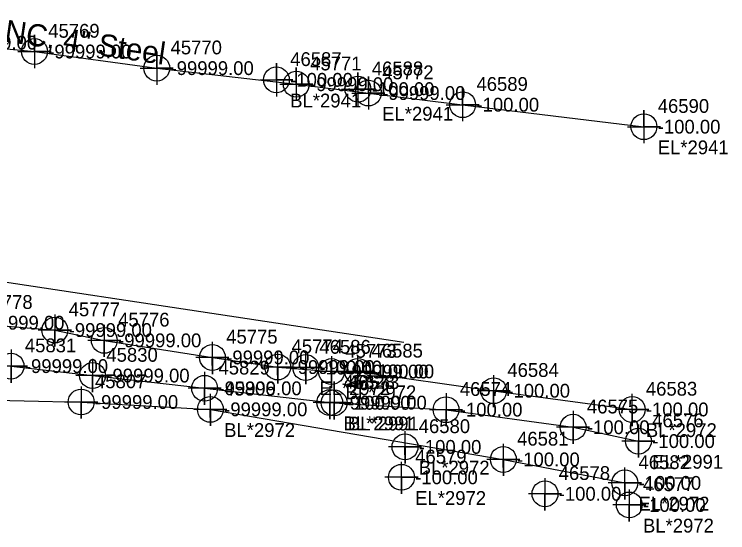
# Model space of a CAD drawing. Extents: x 2083698 to 2094313, y 743246 to 752873.
# Drawn here: x 2091874 to 2092003.1, y 751792.2 to 751886.1 of the extents above; entities that cross this region are included whole.
import ezdxf

# ---------------------------------------------------------------- set-up
doc = ezdxf.new("R2010")
doc.units = 0
for name, color, linetype in [('COGO Default Chain', 7, 'Continuous'), ('COGO Default Curve', 7, 'Continuous'), ('COGO Default Point Number', 7, 'Continuous'), ('Exist Property Line', 7, 'Continuous'), ('Exist Right of Way Easement Line', 7, 'Continuous'), ('Exist Right of Way Line', 7, 'Continuous'), ('Exist Right of Way Line Leader', 7, 'Continuous'), ('Exist Right of Way Line Text', 7, 'Continuous'), ('Exist Right of Way Width CELL', 7, 'Continuous'), ('Exist Utilities Gas UG Line SUE LOS B', 7, 'Continuous'), ('Exist Utilities Gas UG Line SUE LOS B Text', 7, 'Continuous'), ('Exist Utilities Telephone UG Conduit SUE LOS B', 7, 'Continuous'), ('Exist Utilities Water UG Line SUE LOS B', 7, 'Continuous'), ('Exist Utilities Water UG Line SUE LOS C', 7, 'Continuous'), ('Old_Level_20', 7, 'Continuous'), ('Scratch_Level_2', 7, 'Continuous'), ('Scratch_Level_3', 7, 'Continuous')]:
    doc.layers.add(name, color=color, linetype=linetype)

msp = doc.modelspace()

# ---------------------------------------------------------------- linework, layer by layer
at = {"layer": 'COGO Default Curve'}
for points in [[(2091874.67, 751879.37), (2091880.67, 751879.37), (2091877.67, 751879.37), (2091877.67, 751882.37), (2091877.67, 751876.37)], [(2091896.8, 751876.36), (2091902.8, 751876.36), (2091899.8, 751876.36), (2091899.8, 751879.36), (2091899.8, 751873.36)], [(2091918.45, 751874.24), (2091924.45, 751874.24), (2091921.45, 751874.24), (2091921.45, 751877.24), (2091921.45, 751871.24)], [(2091922.05, 751873.45), (2091928.05, 751873.45), (2091925.05, 751873.45), (2091925.05, 751876.45), (2091925.05, 751870.45)], [(2091933.21, 751872.55), (2091939.21, 751872.55), (2091936.21, 751872.55), (2091936.21, 751875.55), (2091936.21, 751869.55)], [(2091935.09, 751871.85), (2091941.09, 751871.85), (2091938.09, 751871.85), (2091938.09, 751874.85), (2091938.09, 751868.85)], [(2091952.15, 751869.74), (2091958.15, 751869.74), (2091955.15, 751869.74), (2091955.15, 751872.74), (2091955.15, 751866.74)], [(2091984.95, 751865.76), (2091990.95, 751865.76), (2091987.95, 751865.76), (2091987.95, 751868.76), (2091987.95, 751862.76)]]:
    msp.add_lwpolyline(points, dxfattribs=at)
for centre in [(2091877.67, 751879.37), (2091899.8, 751876.36), (2091921.45, 751874.24), (2091925.05, 751873.45), (2091936.21, 751872.55), (2091938.09, 751871.85), (2091955.15, 751869.74), (2091987.95, 751865.76)]:
    msp.add_circle(centre, 2.34, dxfattribs=at)
at = {"layer": 'COGO Default Point Number'}
for points in [[(2091873.44, 751825.4), (2091873.44, 751819.4), (2091873.44, 751822.4), (2091876.44, 751822.4), (2091870.44, 751822.4)], [(2091888.19, 751823.69), (2091888.19, 751817.69), (2091888.19, 751820.69), (2091891.19, 751820.69), (2091885.19, 751820.69)], [(2091908.47, 751821.38), (2091908.47, 751815.38), (2091908.47, 751818.38), (2091911.47, 751818.38), (2091905.47, 751818.38)], [(2091931.1, 751818.79), (2091931.1, 751812.79), (2091931.1, 751815.79), (2091934.1, 751815.79), (2091928.1, 751815.79)], [(2091931.89, 751818.75), (2091931.89, 751812.75), (2091931.89, 751815.75), (2091934.89, 751815.75), (2091928.89, 751815.75)], [(2091952.14, 751817.51), (2091952.14, 751811.51), (2091952.14, 751814.51), (2091955.14, 751814.51), (2091949.14, 751814.51)], [(2091975.13, 751814.33), (2091975.13, 751808.33), (2091975.13, 751811.33), (2091978.13, 751811.33), (2091972.13, 751811.33)], [(2091986.95, 751811.82), (2091986.95, 751805.82), (2091986.95, 751808.82), (2091989.95, 751808.82), (2091983.95, 751808.82)]]:
    msp.add_lwpolyline(points, dxfattribs=at)
for centre in [(2091873.44, 751822.4), (2091888.19, 751820.69), (2091908.47, 751818.38), (2091931.1, 751815.79), (2091931.89, 751815.75), (2091952.14, 751814.51), (2091975.13, 751811.33), (2091986.95, 751808.82)]:
    msp.add_circle(centre, 2.34, dxfattribs=at)
at = {"layer": 'Exist Right of Way Line Text'}
for points in [[(2091881.34, 751831.74), (2091881.37, 751825.93), (2091881.36, 751828.93), (2091884.37, 751828.93), (2091878.37, 751828.93)], [(2091890.27, 751829.87), (2091890.31, 751824.06), (2091890.29, 751827.06), (2091893.31, 751827.06), (2091887.31, 751827.06)], [(2091909.83, 751826.78), (2091909.87, 751820.97), (2091909.85, 751823.97), (2091912.87, 751823.97), (2091906.87, 751823.97)], [(2091921.66, 751825.05), (2091921.69, 751819.23), (2091921.68, 751822.23), (2091924.69, 751822.23), (2091918.69, 751822.23)], [(2091926.72, 751824.95), (2091926.75, 751819.14), (2091926.73, 751822.14), (2091929.75, 751822.14), (2091923.75, 751822.14)], [(2091931.4, 751824.22), (2091931.43, 751818.41), (2091931.41, 751821.41), (2091934.43, 751821.41), (2091928.43, 751821.41)], [(2091936.14, 751824.27), (2091936.18, 751818.45), (2091936.16, 751821.45), (2091939.18, 751821.45), (2091933.18, 751821.45)], [(2091960.72, 751820.75), (2091960.76, 751814.94), (2091960.74, 751817.94), (2091963.76, 751817.94), (2091957.76, 751817.94)], [(2091886.1, 751818.71), (2091886.13, 751812.9), (2091886.11, 751815.9), (2091889.13, 751815.9), (2091883.13, 751815.9)], [(2091909.47, 751817.39), (2091909.5, 751811.57), (2091909.49, 751814.57), (2091912.5, 751814.57), (2091906.5, 751814.57)], [(2091985.79, 751817.37), (2091985.82, 751811.55), (2091985.8, 751814.55), (2091988.82, 751814.55), (2091982.82, 751814.55)], [(2091944.69, 751810.59), (2091944.72, 751804.77), (2091944.7, 751807.77), (2091947.72, 751807.77), (2091941.72, 751807.77)], [(2091962.49, 751808.32), (2091962.52, 751802.5), (2091962.5, 751805.5), (2091965.52, 751805.5), (2091959.52, 751805.5)], [(2091944.04, 751805.07), (2091944.08, 751799.26), (2091944.06, 751802.26), (2091947.08, 751802.26), (2091941.08, 751802.26)], [(2091984.45, 751804.06), (2091984.49, 751798.25), (2091984.47, 751801.25), (2091987.49, 751801.25), (2091981.49, 751801.25)], [(2091970.01, 751802.1), (2091970.05, 751796.28), (2091970.03, 751799.28), (2091973.05, 751799.28), (2091967.05, 751799.28)], [(2091985.27, 751800.07), (2091985.3, 751794.26), (2091985.28, 751797.26), (2091988.3, 751797.26), (2091982.3, 751797.26)]]:
    msp.add_lwpolyline(points, dxfattribs=at)
for centre in [(2091881.37, 751828.93), (2091890.31, 751827.06), (2091909.87, 751823.97), (2091921.69, 751822.23), (2091926.75, 751822.14), (2091931.43, 751821.41), (2091936.18, 751821.45), (2091960.76, 751817.94), (2091886.13, 751815.9), (2091909.5, 751814.57), (2091985.82, 751814.55), (2091944.72, 751807.77), (2091962.52, 751805.5), (2091944.08, 751802.26), (2091984.49, 751801.25), (2091970.05, 751799.28), (2091985.3, 751797.26)]:
    msp.add_circle(centre, 2.34, dxfattribs=at)
at = {"layer": 'Exist Utilities Gas UG Line SUE LOS B'}
for points in [[(2091832.3, 751882.69), (2091832.53, 751882.87), (2091837.41, 751884.49), (2091841.74, 751883.74), (2091860.6, 751880.98), (2091877.67, 751879.37), (2091899.8, 751876.36), (2091925.05, 751873.45), (2091938.09, 751871.85)], [(2091938.09, 751871.85), (2091938.09, 751871.85), (2091955.15, 751869.74), (2091987.95, 751865.76)]]:
    msp.add_lwpolyline(points, dxfattribs=at)
at = {"layer": 'Exist Utilities Telephone UG Conduit SUE LOS B'}
for points in [[(2091855.95, 751831.53), (2091865.55, 751830.26), (2091881.37, 751828.93), (2091890.31, 751827.06), (2091909.87, 751823.97), (2091921.69, 751822.23), (2091931.43, 751821.41)], [(2091809.47, 751823.73), (2091817.34, 751820.42), (2091834.58, 751816.58), (2091843.12, 751816.95), (2091855.13, 751816.61), (2091886.13, 751815.9), (2091909.5, 751814.57)], [(2091934.18, 751821.44), (2091936.16, 751821.45), (2091960.74, 751817.94), (2091985.8, 751814.55)], [(2091909.5, 751814.57), (2091962.5, 751805.5), (2091984.47, 751801.25)]]:
    msp.add_lwpolyline(points, dxfattribs=at)
at = {"layer": 'Exist Utilities Water UG Line SUE LOS B'}
for points in [[(2091822.89, 751828.98), (2091842.92, 751826.17), (2091873.44, 751822.4), (2091888.19, 751820.69), (2091908.47, 751818.38), (2091931.1, 751815.79)], [(2091931.89, 751815.75), (2091952.14, 751814.51), (2091975.13, 751811.33), (2091986.95, 751808.82)]]:
    msp.add_lwpolyline(points, dxfattribs=at)
at = {"layer": 'Exist Utilities Water UG Line SUE LOS C'}
msp.add_line((2091766.92, 751853.55), (2091944.51, 751826.76), dxfattribs=at)

# ---------------------------------------------------------------- texts
at = {"layer": 'COGO Default Chain'}
for s, p in [('-99999.00', (2091863.1, 751879.73)), ('-99999.00', (2091880.17, 751878.12)), ('-99999.00', (2091902.3, 751875.11)), ('-100.00', (2091923.95, 751872.99)), ('-99999.00', (2091927.55, 751872.2)), ('-100.00', (2091938.71, 751871.3)), ('-99999.00', (2091940.59, 751870.6)), ('-100.00', (2091957.65, 751868.49)), ('-100.00', (2091990.45, 751864.51))]:
    msp.add_text(s, height=2.5, dxfattribs=at).set_placement(p)
at = {"layer": 'Exist Property Line'}
for s, p in [('-99999.00', (2091875.94, 751821.15)), ('-99999.00', (2091890.69, 751819.44)), ('-99999.00', (2091910.97, 751817.13)), ('-99999.00', (2091933.6, 751814.54)), ('-100.00', (2091934.39, 751814.5)), ('-100.00', (2091954.64, 751813.26)), ('-100.00', (2091977.63, 751810.08)), ('-100.00', (2091989.45, 751807.57))]:
    msp.add_text(s, height=2.5, dxfattribs=at).set_placement(p)
at = {"layer": 'Exist Right of Way Easement Line'}
for s, p in [('BL*2941', (2091923.95, 751869.24)), ('EL*2941', (2091940.59, 751866.85)), ('EL*2941', (2091990.45, 751860.76))]:
    msp.add_text(s, height=2.5, dxfattribs=at).set_placement(p)
at = {"layer": 'Exist Right of Way Line'}
for s, p in [('45831', (2091875.94, 751824.9)), ('45830', (2091890.69, 751823.19)), ('45829', (2091910.97, 751820.88)), ('45828', (2091933.6, 751818.29)), ('46573', (2091934.39, 751818.25)), ('46574', (2091954.64, 751817.01)), ('46575', (2091977.63, 751813.83)), ('46576', (2091989.45, 751811.32))]:
    msp.add_text(s, height=2.5, dxfattribs=at).set_placement(p)
at = {"layer": 'Exist Right of Way Line Leader'}
for s, p in [('45778', (2091868.05, 751832.76)), ('45777', (2091883.87, 751831.43)), ('45776', (2091892.81, 751829.56)), ('45775', (2091912.37, 751826.47)), ('45774', (2091924.19, 751824.73)), ('46586', (2091929.23, 751824.64)), ('45773', (2091933.93, 751823.91)), ('46585', (2091938.66, 751823.95)), ('46584', (2091963.24, 751820.44)), ('45807', (2091888.63, 751818.4)), ('45806', (2091912, 751817.07)), ('46583', (2091988.3, 751817.05)), ('46580', (2091947.2, 751810.27)), ('46581', (2091965, 751808)), ('46579', (2091946.56, 751804.76)), ('46582', (2091986.97, 751803.75)), ('46578', (2091972.53, 751801.78)), ('46577', (2091987.78, 751799.76))]:
    msp.add_text(s, height=2.5, dxfattribs=at).set_placement(p)
at = {"layer": 'Exist Right of Way Width CELL'}
for s, p in [('BL*2991', (2091933.6, 751810.79)), ('BL*2991', (2091934.39, 751810.75)), ('EL*2991', (2091989.45, 751803.82))]:
    msp.add_text(s, height=2.5, dxfattribs=at).set_placement(p)
at = {"layer": 'Exist Utilities Gas UG Line SUE LOS B Text'}
msp.add_text('PSNC, 4" Steel', height=4, rotation=351.6786, dxfattribs=at).set_placement((2091865.05, 751882.22))
at = {"layer": 'Old_Level_20'}
for s, p in [('45769', (2091880.17, 751881.87)), ('45770', (2091902.3, 751878.86)), ('46587', (2091923.95, 751876.74)), ('45771', (2091927.55, 751875.95)), ('46588', (2091938.71, 751875.05)), ('45772', (2091940.59, 751874.35)), ('46589', (2091957.65, 751872.24)), ('46590', (2091990.45, 751868.26))]:
    msp.add_text(s, height=2.5, dxfattribs=at).set_placement(p)
at = {"layer": 'Scratch_Level_2'}
for s, p in [('-99999.00', (2091868.05, 751829.01)), ('-99999.00', (2091883.87, 751827.68)), ('-99999.00', (2091892.81, 751825.81)), ('-99999.00', (2091912.37, 751822.72)), ('-99999.00', (2091924.19, 751820.98)), ('-100.00', (2091929.23, 751820.89)), ('-99999.00', (2091933.93, 751820.16)), ('-100.00', (2091938.66, 751820.2)), ('-100.00', (2091963.24, 751816.69)), ('-99999.00', (2091888.63, 751814.65)), ('-99999.00', (2091912, 751813.32)), ('-100.00', (2091988.3, 751813.3)), ('-100.00', (2091947.2, 751806.52)), ('-100.00', (2091965, 751804.25)), ('-100.00', (2091946.56, 751801.01)), ('-100.00', (2091986.97, 751800)), ('-100.00', (2091972.53, 751798.03)), ('-100.00', (2091987.78, 751796.01))]:
    msp.add_text(s, height=2.5, dxfattribs=at).set_placement(p)
at = {"layer": 'Scratch_Level_3'}
for s, p in [('EL*2972', (2091929.23, 751817.14)), ('BL*2972', (2091933.93, 751816.41)), ('BL*2972', (2091912, 751809.57)), ('BL*2972', (2091988.3, 751809.55)), ('BL*2972', (2091947.2, 751802.77)), ('EL*2972', (2091946.56, 751797.26)), ('EL*2972', (2091986.97, 751796.25)), ('BL*2972', (2091987.78, 751792.26))]:
    msp.add_text(s, height=2.5, dxfattribs=at).set_placement(p)

doc.saveas('drawing.dxf')
